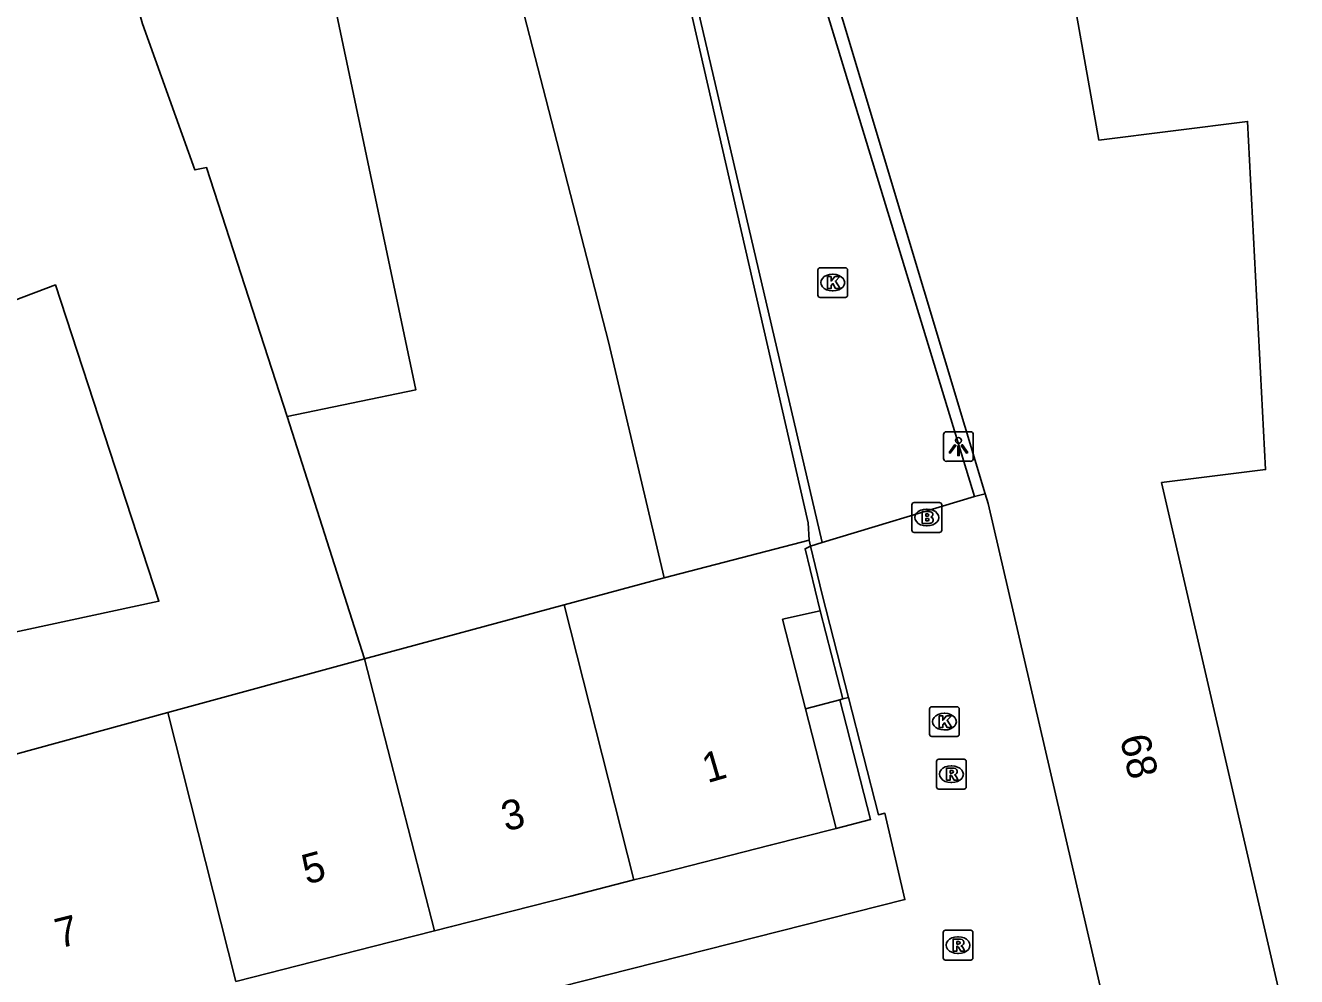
# Model space of a CAD drawing. Extents: x 160664 to 161506, y 382245 to 383288.
# Drawn here: x 161196.83 to 161239.57, y 382928.02 to 382960.01 of the extents above; entities that cross this region are included whole.
import ezdxf

# ---------------------------------------------------------------- set-up
doc = ezdxf.new("R2010")
doc.units = 0
for name, color, linetype in [('IMGEO_Brandkraan', 7, 'Continuous'), ('IMGEO_Hek', 7, 'Continuous'), ('IMGEO_Kolk', 7, 'Continuous'), ('IMGEO_Lichtpunt', 7, 'Continuous'), ('IMGEO_Muur', 7, 'Continuous'), ('IMGEO_Pand', 7, 'Continuous'), ('IMGEO_Pand_nummerreeks', 7, 'Continuous'), ('IMGEO_Rioolput', 7, 'Continuous'), ('IMGEO_Voetpad_open', 7, 'Continuous')]:
    doc.layers.add(name, color=color, linetype=linetype)

msp = doc.modelspace()

# ---------------------------------------------------------------- linework, layer by layer
at = {"layer": 'IMGEO_Brandkraan'}
for p, q in [((161226.639, 382943.034), (161226.639, 382943.886)), ((161226.714, 382943.96), (161227.566, 382943.96)), ((161227.64, 382943.886), (161227.64, 382943.034)), ((161227.127, 382943.74), (161227.152, 382943.74)), ((161227.15, 382943.18), (161227.125, 382943.18)), ((161227.566, 382942.96), (161226.714, 382942.96))]:
    msp.add_line(p, q, dxfattribs=at)
for points in [[(161226.639, 382943.034), (161226.639, 382943.886)], [(161226.714, 382943.96), (161227.566, 382943.96)], [(161227.64, 382943.886), (161227.64, 382943.034)], [(161226.987, 382943.66), (161226.987, 382943.26), (161227.2, 382943.26)], [(161227.218, 382943.66), (161226.987, 382943.66)], [(161227.166, 382943.579), (161227.112, 382943.579), (161227.112, 382943.503)], [(161227.112, 382943.503), (161227.165, 382943.503)], [(161227.174, 382943.427), (161227.112, 382943.427), (161227.112, 382943.346)], [(161227.112, 382943.346), (161227.174, 382943.346)], [(161227.566, 382942.96), (161226.714, 382942.96)]]:
    msp.add_lwpolyline(points, dxfattribs=at)
for centre, radius, start, end in [((161226.716, 382943.884), 0.0765, 91.552, 178.448), ((161226.716, 382943.884), 0.0765, 91.552, 178.448), ((161227.564, 382943.884), 0.0765, 1.552, 88.448), ((161227.564, 382943.884), 0.0765, 1.552, 88.448), ((161227.167, 382943.541), 0.0379, 267.8285, 90.9355), ((161227.175, 382943.386), 0.0404, 269.8759, 90.5077), ((161227.222, 382943.515), 0.145, 59.4692, 91.5367), ((161227.247, 382943.562), 0.0922, 285.5137, 58.1501), ((161227.252, 382943.37), 0.105, 301.3115, 78.989), ((161226.716, 382943.036), 0.0765, 181.552, 268.448), ((161226.716, 382943.036), 0.0765, 181.552, 268.448), ((161227.206, 382943.511), 0.251, 268.6676, 293.5347), ((161227.564, 382943.036), 0.0765, 271.552, 358.448), ((161227.564, 382943.036), 0.0765, 271.552, 358.448)]:
    msp.add_arc(centre, radius, start, end, dxfattribs=at)
for centre, major_axis, ratio, start_param, end_param in [((161227.126, 382943.46), (-0.387, 0.002), 0.722429, 4.712389, 7.853982), ((161227.151, 382943.46), (-0.39, 0.002), 0.717154, 1.570796, 4.712389)]:
    msp.add_ellipse(centre, major_axis=major_axis, ratio=ratio, start_param=start_param, end_param=end_param, dxfattribs=at)
at = {"layer": 'IMGEO_Hek'}
msp.add_lwpolyline([(161224.217, 382937.334), (161225.249, 382933.302), (161224.087, 382933.005)], dxfattribs=at)
at = {"layer": 'IMGEO_Kolk'}
for p, q in [((161223.477, 382950.934), (161223.477, 382951.786)), ((161223.552, 382951.86), (161224.404, 382951.86)), ((161223.965, 382951.64), (161223.99, 382951.64)), ((161224.478, 382951.786), (161224.478, 382950.934)), ((161224.404, 382950.86), (161223.552, 382950.86)), ((161223.988, 382951.08), (161223.963, 382951.08)), ((161227.232, 382936.17), (161227.232, 382937.022)), ((161227.307, 382937.096), (161228.159, 382937.096)), ((161228.233, 382937.022), (161228.233, 382936.17)), ((161227.72, 382936.876), (161227.745, 382936.876)), ((161227.743, 382936.316), (161227.718, 382936.316)), ((161228.159, 382936.096), (161227.307, 382936.096))]:
    msp.add_line(p, q, dxfattribs=at)
for points in [[(161223.477, 382950.934), (161223.477, 382951.786)], [(161223.552, 382951.86), (161224.404, 382951.86)], [(161223.798, 382951.56), (161223.921, 382951.56), (161223.921, 382951.409), (161224.051, 382951.56), (161224.215, 382951.56), (161224.069, 382951.409), (161224.222, 382951.16), (161224.07, 382951.16), (161223.985, 382951.324), (161223.921, 382951.257), (161223.921, 382951.16), (161223.798, 382951.16), (161223.798, 382951.56)], [(161224.478, 382951.786), (161224.478, 382950.934)], [(161224.404, 382950.86), (161223.552, 382950.86)], [(161227.232, 382936.17), (161227.232, 382937.022)], [(161227.307, 382937.096), (161228.159, 382937.096)], [(161228.233, 382937.022), (161228.233, 382936.17)], [(161227.553, 382936.796), (161227.676, 382936.796), (161227.676, 382936.645), (161227.806, 382936.796), (161227.97, 382936.796), (161227.824, 382936.645), (161227.977, 382936.396), (161227.825, 382936.396), (161227.74, 382936.56), (161227.676, 382936.493), (161227.676, 382936.396), (161227.553, 382936.396), (161227.553, 382936.796)], [(161228.159, 382936.096), (161227.307, 382936.096)]]:
    msp.add_lwpolyline(points, dxfattribs=at)
for centre, start, end in [((161223.554, 382951.784), 91.552, 178.448), ((161223.554, 382951.784), 91.552, 178.448), ((161224.402, 382951.784), 1.552, 88.448), ((161224.402, 382951.784), 1.552, 88.448), ((161223.554, 382950.936), 181.552, 268.448), ((161223.554, 382950.936), 181.552, 268.448), ((161224.402, 382950.936), 271.552, 358.448), ((161224.402, 382950.936), 271.552, 358.448), ((161227.309, 382937.02), 91.552, 178.448), ((161227.309, 382937.02), 91.552, 178.448), ((161228.157, 382937.02), 1.552, 88.448), ((161228.157, 382937.02), 1.552, 88.448), ((161227.309, 382936.172), 181.552, 268.448), ((161227.309, 382936.172), 181.552, 268.448), ((161228.157, 382936.172), 271.552, 358.448), ((161228.157, 382936.172), 271.552, 358.448)]:
    msp.add_arc(centre, 0.0765, start, end, dxfattribs=at)
for centre, major_axis, ratio, start_param, end_param in [((161223.964, 382951.36), (-0.387, 0.002), 0.722429, 4.712389, 7.853982), ((161223.989, 382951.36), (-0.39, 0.002), 0.717154, 1.570796, 4.712389), ((161227.719, 382936.596), (-0.387, 0.002), 0.722429, 4.712389, 7.853982), ((161227.744, 382936.596), (-0.39, 0.002), 0.717154, 1.570796, 4.712389)]:
    msp.add_ellipse(centre, major_axis=major_axis, ratio=ratio, start_param=start_param, end_param=end_param, dxfattribs=at)
at = {"layer": 'IMGEO_Lichtpunt'}
for p, q in [((161227.705, 382946.25), (161227.705, 382945.443)), ((161227.705, 382946.25), (161227.705, 382945.443)), ((161228.607, 382946.345), (161227.799, 382946.345)), ((161228.607, 382946.345), (161227.799, 382946.345)), ((161228.701, 382945.443), (161228.701, 382946.25)), ((161228.701, 382945.443), (161228.701, 382946.25)), ((161227.799, 382945.349), (161228.607, 382945.349)), ((161227.799, 382945.349), (161228.607, 382945.349))]:
    msp.add_line(p, q, dxfattribs=at)
for points in [[(161228.079, 382945.914), (161228.118, 382945.886), (161227.93, 382945.624), (161227.892, 382945.651), (161228.079, 382945.914)], [(161228.181, 382945.866), (161228.228, 382945.866), (161228.228, 382945.544), (161228.181, 382945.544), (161228.181, 382945.866)], [(161228.291, 382945.886), (161228.329, 382945.913), (161228.516, 382945.651), (161228.477, 382945.623), (161228.291, 382945.886)]]:
    msp.add_lwpolyline(points, dxfattribs=at)
msp.add_circle((161228.204, 382946.048), 0.0994, dxfattribs=at)
for centre, start, end in [((161227.799, 382946.25), 90, 180), ((161227.799, 382946.25), 90, 180), ((161228.607, 382946.25), 0, 90), ((161228.607, 382946.25), 0, 90), ((161227.799, 382945.443), 180, 270), ((161227.799, 382945.443), 180, 270), ((161228.607, 382945.443), 270, 0), ((161228.607, 382945.443), 270, 360)]:
    msp.add_arc(centre, 0.0946, start, end, dxfattribs=at)
at = {"layer": 'IMGEO_Muur'}
for points in [[(161223.231, 382942.496), (161223.626, 382940.876), (161224.51, 382937.409)], [(161224.314, 382937.36), (161223.555, 382940.327)], [(161224.51, 382937.409), (161224.314, 382937.36)]]:
    msp.add_lwpolyline(points, dxfattribs=at)
at = {"layer": 'IMGEO_Pand'}
for points in [[(161213.1, 382980.152), (161215.899, 382972.01), (161218.644, 382962.948), (161223.153, 382943.279), (161223.188, 382942.693)], [(161209.24, 382978.607), (161210.691, 382974.515), (161212.327, 382966.562), (161213.511, 382960.71), (161216.431, 382949.372), (161218.306, 382941.436)], [(161226.484, 382963.634), (161228.129, 382964.063), (161231.364, 382964.905), (161231.72, 382962.91), (161232.925, 382956.153), (161237.924, 382956.777), (161238.531, 382945.072), (161235.033, 382944.635), (161239.574, 382924.983)], [(161205.635, 382946.859), (161209.96, 382947.756), (161206.547, 382963.931)], [(161229.105, 382944.255), (161223.63, 382962.468), (161223.415, 382962.394), (161223.29, 382962.802)], [(161200.542, 382960.857), (161200.761, 382960.056), (161202.531, 382955.15), (161202.923, 382955.225), (161205.635, 382946.859)], [(161188.564, 382956.703), (161188.69, 382956.742), (161190.489, 382957.293), (161190.7, 382956.733), (161192.439, 382957.184), (161195.049, 382950.227), (161197.838, 382951.279), (161201.319, 382940.644), (161190.786, 382938.388), (161191.568, 382935.072)], [(161208.234, 382938.71), (161205.635, 382946.859)], [(161229.105, 382944.255), (161229.201, 382943.935), (161233.551, 382925.179)], [(161218.306, 382941.436), (161223.188, 382942.693)], [(161223.188, 382942.693), (161223.231, 382942.496)], [(161223.555, 382940.327), (161223.044, 382942.407), (161223.231, 382942.496)], [(161214.94, 382940.525), (161218.306, 382941.436)], [(161208.234, 382938.71), (161214.94, 382940.525)], [(161214.94, 382940.525), (161217.293, 382931.272)], [(161223.061, 382937.024), (161222.291, 382940.039), (161223.555, 382940.327)], [(161201.613, 382936.9), (161208.234, 382938.71)], [(161208.234, 382938.71), (161210.588, 382929.562)], [(161224.087, 382933.005), (161223.061, 382937.024)], [(161191.568, 382935.072), (161196.506, 382935.5), (161201.613, 382936.9)], [(161203.91, 382927.859), (161201.613, 382936.9)], [(161217.293, 382931.272), (161217.846, 382931.413), (161221.877, 382932.441), (161224.087, 382933.005)], [(161217.293, 382931.272), (161215.172, 382930.731), (161211.158, 382929.707), (161210.588, 382929.562)], [(161210.588, 382929.562), (161208.51, 382929.032), (161204.476, 382928.003), (161203.91, 382927.859)]]:
    msp.add_lwpolyline(points, dxfattribs=at)
at = {"layer": 'IMGEO_Rioolput'}
for p, q in [((161227.542, 382935.329), (161228.394, 382935.329)), ((161227.467, 382934.403), (161227.467, 382935.255)), ((161227.955, 382935.109), (161227.98, 382935.109)), ((161228.468, 382935.255), (161228.468, 382934.403)), ((161227.978, 382934.549), (161227.953, 382934.549)), ((161228.394, 382934.329), (161227.542, 382934.329)), ((161227.689, 382928.654), (161227.689, 382929.506)), ((161227.764, 382929.58), (161228.616, 382929.58)), ((161228.177, 382929.36), (161228.202, 382929.36)), ((161228.69, 382929.506), (161228.69, 382928.654)), ((161228.616, 382928.58), (161227.764, 382928.58)), ((161228.2, 382928.8), (161228.175, 382928.8))]:
    msp.add_line(p, q, dxfattribs=at)
for points in [[(161227.542, 382935.329), (161228.394, 382935.329)], [(161227.467, 382934.403), (161227.467, 382935.255)], [(161228.056, 382935.027), (161227.804, 382935.029), (161227.804, 382934.629)], [(161227.982, 382934.948), (161227.928, 382934.948), (161227.928, 382934.867)], [(161228.468, 382935.255), (161228.468, 382934.403)], [(161227.804, 382934.629), (161227.928, 382934.629), (161227.928, 382934.791), (161227.939, 382934.791)], [(161227.928, 382934.867), (161227.98, 382934.867)], [(161227.986, 382934.762), (161228.057, 382934.629), (161228.197, 382934.629), (161228.132, 382934.755)], [(161228.394, 382934.329), (161227.542, 382934.329)], [(161227.689, 382928.654), (161227.689, 382929.506)], [(161227.764, 382929.58), (161228.616, 382929.58)], [(161228.69, 382929.506), (161228.69, 382928.654)], [(161228.278, 382929.278), (161228.026, 382929.28), (161228.026, 382928.88)], [(161228.026, 382928.88), (161228.15, 382928.88), (161228.15, 382929.042), (161228.161, 382929.042)], [(161228.204, 382929.199), (161228.15, 382929.199), (161228.15, 382929.118)], [(161228.15, 382929.118), (161228.202, 382929.118)], [(161228.208, 382929.013), (161228.279, 382928.88), (161228.419, 382928.88), (161228.354, 382929.006)], [(161228.616, 382928.58), (161227.764, 382928.58)]]:
    msp.add_lwpolyline(points, dxfattribs=at)
for centre, radius, start, end in [((161227.544, 382935.253), 0.0765, 91.552, 178.448), ((161227.544, 382935.253), 0.0765, 91.552, 178.448), ((161228.392, 382935.253), 0.0765, 1.552, 88.448), ((161228.392, 382935.253), 0.0765, 1.552, 88.448), ((161227.988, 382934.852), 0.0964, 77.0061, 93.1865), ((161228.002, 382934.909), 0.0378, 276.6634, 79.6772), ((161228.055, 382934.917), 0.109, 350.3612, 89.416), ((161228.053, 382934.917), 0.112, 277.5842, 350.9817), ((161227.938, 382934.738), 0.0533, 26.0293, 88.6989), ((161227.964, 382935.056), 0.19, 274.7715, 282.9687), ((161228.037, 382934.702), 0.108, 29.5134, 73.7905), ((161227.544, 382934.405), 0.0765, 181.552, 268.448), ((161227.544, 382934.405), 0.0765, 181.552, 268.448), ((161228.392, 382934.405), 0.0765, 271.552, 358.448), ((161228.392, 382934.405), 0.0765, 271.552, 358.448), ((161227.766, 382929.504), 0.0765, 91.552, 178.448), ((161227.766, 382929.504), 0.0765, 91.552, 178.448), ((161228.614, 382929.504), 0.0765, 1.552, 88.448), ((161228.614, 382929.504), 0.0765, 1.552, 88.448), ((161228.16, 382928.989), 0.0533, 26.0293, 88.6989), ((161228.186, 382929.307), 0.19, 274.7715, 282.9687), ((161228.21, 382929.103), 0.0964, 77.0061, 93.1865), ((161228.224, 382929.16), 0.0378, 276.6634, 79.6772), ((161228.277, 382929.168), 0.109, 350.3612, 89.416), ((161228.275, 382929.168), 0.112, 277.5842, 350.9817), ((161228.259, 382928.953), 0.108, 29.5134, 73.7905), ((161227.766, 382928.656), 0.0765, 181.552, 268.448), ((161227.766, 382928.656), 0.0765, 181.552, 268.448), ((161228.614, 382928.656), 0.0765, 271.552, 358.448), ((161228.614, 382928.656), 0.0765, 271.552, 358.448)]:
    msp.add_arc(centre, radius, start, end, dxfattribs=at)
for centre, major_axis, ratio, start_param, end_param in [((161227.954, 382934.829), (-0.387, 0.002), 0.722429, 4.712389, 7.853982), ((161227.979, 382934.829), (-0.39, 0.002), 0.717154, 1.570796, 4.712389), ((161228.176, 382929.08), (-0.387, 0.002), 0.722429, 4.712389, 7.853982), ((161228.201, 382929.08), (-0.39, 0.002), 0.717154, 1.570796, 4.712389)]:
    msp.add_ellipse(centre, major_axis=major_axis, ratio=ratio, start_param=start_param, end_param=end_param, dxfattribs=at)
at = {"layer": 'IMGEO_Voetpad_open'}
for points in [[(161216.787, 382981.701), (161220.29, 382970.083), (161220.584, 382970.179), (161223.121, 382961.921), (161223.315, 382961.982), (161228.738, 382944.169)], [(161223.625, 382942.617), (161219.36, 382960.906), (161216.146, 382972.474), (161213.261, 382980.219)], [(161228.738, 382944.169), (161223.625, 382942.617)], [(161228.738, 382944.169), (161229.105, 382944.255)], [(161223.231, 382942.496), (161223.625, 382942.617)], [(161193.653, 382926.015), (161192.662, 382925.762), (161193.549, 382922.283), (161216.354, 382928.075), (161226.401, 382930.615), (161225.732, 382933.516), (161225.515, 382933.466), (161224.51, 382937.409)], [(161223.061, 382937.024), (161224.217, 382937.334)], [(161224.217, 382937.334), (161225.249, 382933.302), (161224.087, 382933.005)], [(161224.314, 382937.36), (161224.217, 382937.334)]]:
    msp.add_lwpolyline(points, dxfattribs=at)

# ---------------------------------------------------------------- texts
at = {"layer": 'IMGEO_Pand_nummerreeks'}
for s, rotation, p in [('68', 282.9372, (161233.628, 382936.05)), ('1', 16.3269, (161219.762, 382934.522)), ('3', 13.627, (161212.973, 382932.902)), ('5', 15.1096, (161206.282, 382931.114)), ('7', 13.9458, (161197.97, 382928.966))]:
    msp.add_text(s, height=1, rotation=rotation, dxfattribs=at).set_placement(p)

doc.saveas('drawing.dxf')
